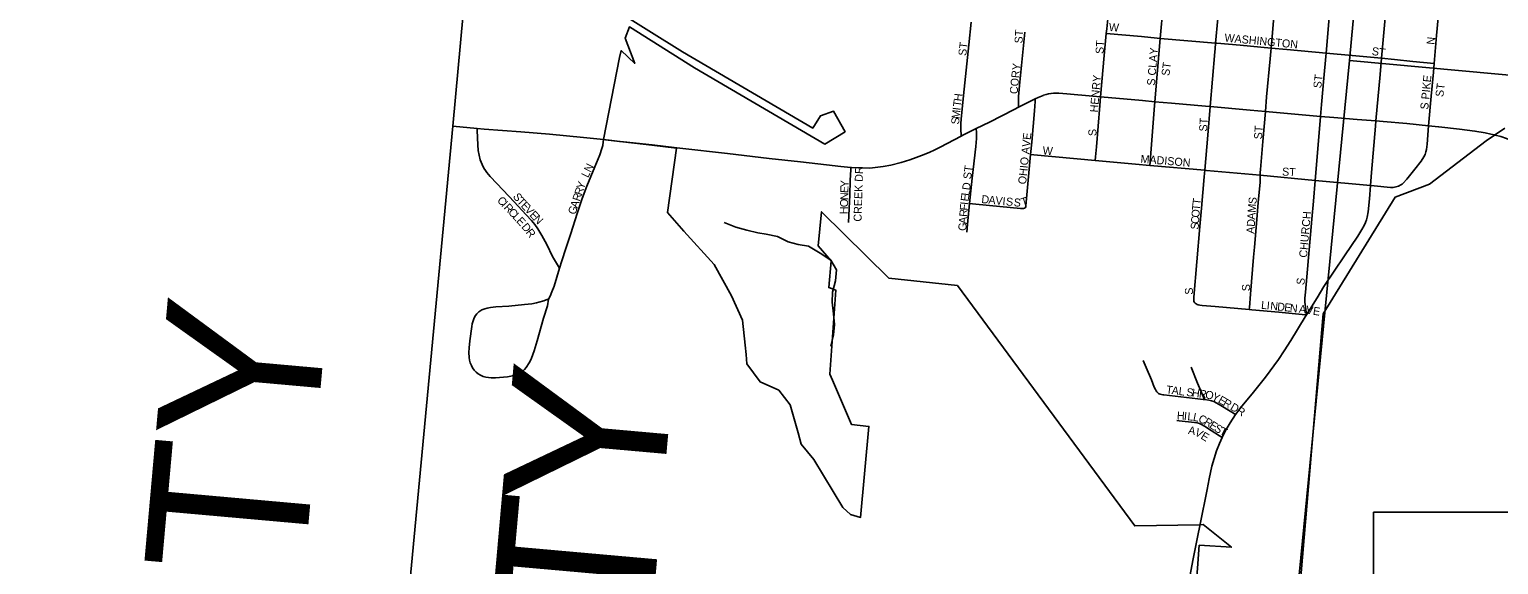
# Model space of a CAD drawing. Extents: x 0 to 680, y 0 to 440.
# Drawn here: x 139.45 to 166.66, y 322.85 to 332.75 of the extents above; entities that cross this region are included whole.
import ezdxf

# ---------------------------------------------------------------- set-up
doc = ezdxf.new("R2010")
doc.units = 0
for name, color, linetype in [('GM_X_Adjacent_County', 7, 'Continuous'), ('GM_X_Adjacent_County_Text', 7, 'Continuous'), ('GM_X_City_Street', 7, 'Continuous'), ('GM_X_City_Street_Text', 7, 'Continuous'), ('GM_X_Corporation', 7, 'Continuous'), ('GM_X_County', 7, 'Continuous'), ('GM_X_Minor_River', 7, 'Continuous'), ('GM_X_Section', 7, 'Continuous'), ('GM_X_State_Route', 7, 'Continuous'), ('GM_X_Township', 7, 'Continuous'), ('GM_X_Township_Subdivision', 7, 'Continuous'), ('GM_X_Township_Subdivision_Text', 7, 'Continuous'), ('SH_Text', 7, 'Continuous')]:
    doc.layers.add(name, color=color, linetype=linetype)

msp = doc.modelspace()

# ---------------------------------------------------------------- linework, layer by layer
at = {"layer": 'GM_X_Adjacent_County'}
for points in [[(151.31, 375.644), (150.328, 365.009), (148.945, 349.485), (148.932, 349.041), (148.935, 348.995), (148.935, 348.898), (148.924, 348.705), (148.903, 348.43), (148.902, 348.416), (148.842, 347.74), (148.803, 347.305), (148.741, 346.58), (148.687, 345.952), (148.628, 345.226), (148.582, 344.673), (148.578, 344.598), (148.57, 344.526), (148.436, 343.169), (148.245, 341.287), (147.293, 330.96), (144.577, 302.142)], [(144.577, 302.142), (147.293, 330.96), (148.245, 341.287), (148.436, 343.169), (148.57, 344.526), (148.578, 344.598), (148.582, 344.673), (148.628, 345.226), (148.687, 345.952), (148.741, 346.58), (148.803, 347.305), (148.842, 347.74), (148.902, 348.416), (148.903, 348.43), (148.924, 348.705), (148.935, 348.898), (148.935, 348.995), (148.932, 349.041), (148.945, 349.485), (150.328, 365.009), (151.31, 375.644)], [(144.577, 302.142), (147.293, 330.96), (148.245, 341.287), (148.436, 343.169), (148.57, 344.526), (148.578, 344.598), (148.582, 344.673), (148.628, 345.226), (148.687, 345.952), (148.741, 346.58), (148.803, 347.305), (148.842, 347.74), (148.902, 348.416), (148.903, 348.43), (148.924, 348.705), (148.935, 348.898), (148.935, 348.995), (148.932, 349.041), (148.945, 349.485), (150.328, 365.009), (151.31, 375.644)]]:
    msp.add_lwpolyline(points, dxfattribs=at)
at = {"layer": 'GM_X_City_Street'}
for points in [[(160.393, 332.585), (160.399, 332.652), (160.44, 333.116), (160.492, 333.673), (160.5, 333.758)], [(161.417, 332.496), (161.46, 332.953), (161.488, 333.242), (161.527, 333.667)], [(162.444, 332.406), (162.508, 333.125), (162.549, 333.575)], [(163.464, 332.313), (163.515, 332.897), (163.568, 333.481)], [(165.465, 332.121), (165.511, 332.639), (165.568, 333.297)], [(159.394, 332.675), (159.404, 332.762), (159.42, 332.946), (159.431, 333.025)], [(156.705, 330.774), (156.702, 330.92), (156.7, 331.015), (156.711, 331.16), (156.763, 331.642), (156.85, 332.463), (156.89, 332.883)], [(157.767, 331.313), (157.768, 331.352), (157.771, 331.511), (157.787, 331.715), (157.885, 332.698)], [(159.285, 331.503), (159.31, 331.78), (159.355, 332.266), (159.394, 332.675)], [(159.394, 332.675), (160.044, 332.616), (160.334, 332.591), (160.393, 332.585)], [(160.291, 331.412), (160.393, 332.585)], [(160.393, 332.585), (161.417, 332.496)], [(161.318, 331.322), (161.403, 332.334), (161.408, 332.392), (161.417, 332.496)], [(161.417, 332.496), (161.443, 332.494), (161.874, 332.456), (162.444, 332.406)], [(162.339, 331.231), (162.362, 331.502), (162.426, 332.204), (162.438, 332.343), (162.444, 332.406)], [(162.444, 332.406), (162.74, 332.379), (163.464, 332.313)], [(163.361, 331.141), (163.38, 331.364), (163.422, 331.85), (163.458, 332.252), (163.464, 332.313)], [(163.464, 332.313), (163.946, 332.27), (164.493, 332.218)], [(164.493, 332.218), (164.732, 332.193), (165.072, 332.158), (165.465, 332.121)], [(165.359, 330.968), (165.408, 331.515), (165.451, 331.96), (165.465, 332.121)], [(157.991, 330.433), (158.013, 330.667), (158.066, 331.243), (158.075, 331.414), (158.078, 331.466)], [(159.189, 330.326), (159.195, 330.391), (159.211, 330.576), (159.271, 331.345), (159.285, 331.503)], [(160.199, 330.234), (160.204, 330.3), (160.286, 331.344), (160.291, 331.412)], [(161.216, 330.145), (161.274, 330.796), (161.318, 331.322)], [(162.245, 330.052), (162.246, 330.103), (162.249, 330.159), (162.291, 330.676), (162.339, 331.231)], [(163.261, 329.956), (163.296, 330.394), (163.361, 331.141)], [(156.863, 329.529), (156.91, 329.996), (156.976, 330.581), (156.991, 330.732), (156.988, 330.844), (156.986, 330.915)], [(164.892, 329.906), (164.956, 329.977), (165.108, 330.163), (165.224, 330.315), (165.276, 330.395), (165.297, 330.438), (165.312, 330.484), (165.323, 330.53), (165.336, 330.625), (165.359, 330.968)], [(157.877, 329.442), (157.891, 329.452), (157.901, 329.47), (157.904, 329.488), (157.991, 330.433)], [(157.991, 330.433), (158.052, 330.428), (159.189, 330.326)], [(159.189, 330.326), (159.593, 330.29), (159.932, 330.258), (160.199, 330.234)], [(154.617, 329.177), (154.632, 329.436), (154.642, 329.683), (154.651, 329.952), (154.662, 330.157), (154.665, 330.198)], [(160.199, 330.234), (161.216, 330.145)], [(161.028, 327.695), (161.021, 327.707), (161.016, 327.721), (161.013, 327.75), (161.013, 327.797), (161.126, 329.103), (161.156, 329.441), (161.205, 330.022), (161.216, 330.145)], [(161.216, 330.145), (161.249, 330.143), (162.245, 330.052)], [(162.041, 327.566), (162.044, 327.605), (162.064, 327.852), (162.121, 328.534), (162.139, 328.724), (162.175, 329.16), (162.205, 329.549), (162.241, 329.927), (162.245, 329.982), (162.245, 330.052)], [(162.245, 330.052), (163.261, 329.956)], [(163.103, 327.469), (163.075, 327.66), (163.072, 327.703), (163.072, 327.777), (163.08, 327.888), (163.176, 328.954), (163.201, 329.238), (163.23, 329.572), (163.261, 329.956)], [(163.261, 329.956), (164.287, 329.861)], [(164.287, 329.861), (164.356, 329.855), (164.659, 329.828), (164.709, 329.828), (164.757, 329.835), (164.804, 329.851), (164.847, 329.873), (164.872, 329.889), (164.892, 329.906)], [(156.811, 329.001), (156.832, 329.211), (156.863, 329.529)], [(156.863, 329.529), (156.914, 329.524), (157.234, 329.49), (157.805, 329.438), (157.822, 329.437), (157.845, 329.435), (157.861, 329.436), (157.877, 329.442)], [(161.028, 327.695), (161.04, 327.683), (161.055, 327.673), (161.074, 327.663), (161.098, 327.655), (161.123, 327.65), (161.167, 327.644), (161.408, 327.621), (162.041, 327.566)], [(162.041, 327.566), (162.089, 327.562), (162.589, 327.517), (163.018, 327.477), (163.103, 327.469)], [(160.076, 326.627), (160.135, 326.493), (160.228, 326.267), (160.282, 326.13), (160.304, 326.086), (160.319, 326.062), (160.331, 326.046), (160.35, 326.025), (160.362, 326.016), (160.375, 326.008), (160.393, 326.001), (160.413, 325.996), (160.438, 325.99), (160.461, 325.988), (161.091, 325.917), (161.188, 325.904), (161.213, 325.901)], [(161.213, 325.901), (161.194, 325.946), (161.084, 326.208), (160.963, 326.504)], [(161.213, 325.901), (161.294, 325.891), (161.344, 325.88), (161.388, 325.864), (161.485, 325.809), (161.72, 325.666), (161.788, 325.625)], [(160.697, 325.513), (160.745, 325.506), (161.03, 325.48), (161.079, 325.473), (161.12, 325.461), (161.155, 325.443), (161.211, 325.409), (161.333, 325.331), (161.488, 325.233), (161.538, 325.201)]]:
    msp.add_lwpolyline(points, dxfattribs=at)
at = {"layer": 'GM_X_Corporation'}
for points in [[(160.877, 319.979), (161.114, 323.208), (161.712, 323.169), (161.186, 323.589), (161.121, 323.586), (159.921, 323.564), (156.638, 328.01), (155.368, 328.146), (154.12, 329.376), (154.061, 328.745), (154.296, 328.469), (154.253, 327.975), (154.384, 327.928), (154.274, 326.369), (154.321, 326.26), (154.675, 325.441), (154.999, 325.406), (154.845, 323.723), (154.66, 323.777), (154.515, 323.904), (153.975, 324.793), (153.743, 325.079), (153.685, 325.284), (153.538, 325.806), (153.329, 326.076), (152.982, 326.23), (152.737, 326.565), (152.73, 326.651), (152.722, 326.737), (152.707, 326.91), (152.657, 327.368), (152.451, 327.821), (152.132, 328.402), (151.571, 329.02), (151.267, 329.365), (151.435, 330.556), (150.975, 330.609), (150.444, 330.672), (150.085, 330.712), (150.38, 332.228), (150.412, 332.357), (150.662, 332.122), (150.487, 332.586), (150.562, 332.796), (151.769, 332.041), (154.183, 330.63), (154.556, 330.857), (154.341, 331.238), (154.103, 331.153), (153.957, 330.924), (151.545, 332.334), (150.251, 333.143)], [(166.772, 330.926), (166.428, 330.687), (165.381, 329.887), (164.74, 329.649), (163.409, 327.489), (162.944, 322.046)]]:
    msp.add_lwpolyline(points, dxfattribs=at)
at = {"layer": 'GM_X_County'}
msp.add_lwpolyline([(151.31, 375.644), (150.328, 365.009), (148.945, 349.485), (148.932, 349.041), (148.935, 348.995), (148.935, 348.898), (148.924, 348.705), (148.903, 348.43), (148.902, 348.416), (148.842, 347.74), (148.803, 347.305), (148.741, 346.58), (148.687, 345.952), (148.628, 345.226), (148.582, 344.673), (148.578, 344.598), (148.57, 344.526), (148.436, 343.169), (148.245, 341.287), (147.293, 330.96), (144.577, 302.142)], dxfattribs=at)
at = {"layer": 'GM_X_Minor_River'}
msp.add_lwpolyline([(152.32, 329.178), (152.536, 329.093), (152.737, 329.037), (152.939, 328.987), (153.098, 328.961), (153.306, 328.917), (153.5, 328.819), (153.69, 328.769), (153.879, 328.737), (154.097, 328.609), (154.291, 328.482), (154.396, 328.302), (154.381, 328.1), (154.325, 327.886), (154.317, 327.702), (154.344, 327.488), (154.359, 327.291), (154.345, 327.101), (154.295, 326.891)], dxfattribs=at)
at = {"layer": 'GM_X_Section'}
msp.add_lwpolyline([(165.367, 348.048), (181.181, 346.635), (179.642, 330.734), (163.9, 332.175)], close=True, dxfattribs=at)
msp.add_lwpolyline([(164.339, 316.194), (162.351, 316.357), (163.9, 332.175), (179.642, 330.734), (178.918, 323.822)], dxfattribs=at)
at = {"layer": 'GM_X_State_Route'}
for points in [[(164.493, 332.218), (164.525, 332.628), (164.596, 333.386)], [(164.386, 331.057), (164.466, 331.919), (164.493, 332.218)], [(151.498, 330.554), (152.381, 330.452), (153.153, 330.365), (153.731, 330.298), (154.211, 330.245), (154.48, 330.214), (154.665, 330.198), (154.674, 330.197), (154.87, 330.187), (155.016, 330.186), (155.114, 330.193), (155.26, 330.212), (155.404, 330.24), (155.596, 330.288), (155.755, 330.339), (155.871, 330.38), (155.972, 330.416), (156.111, 330.473), (156.216, 330.522), (156.32, 330.571), (156.705, 330.774), (156.751, 330.799), (156.986, 330.915), (157.231, 331.036), (157.686, 331.271), (157.767, 331.313), (157.951, 331.407), (158.078, 331.466), (158.133, 331.492), (158.223, 331.528)], [(158.223, 331.528), (158.229, 331.531), (158.279, 331.546), (158.325, 331.557), (158.372, 331.565), (158.419, 331.569), (158.516, 331.568), (158.66, 331.559), (159.145, 331.515), (159.285, 331.503), (160.067, 331.432), (160.291, 331.412), (160.601, 331.384), (161.232, 331.329), (161.318, 331.322), (162.057, 331.255), (162.339, 331.231), (163.361, 331.141), (163.61, 331.119), (164.042, 331.085), (164.386, 331.057), (164.52, 331.048), (164.956, 331.008), (165.359, 330.968), (165.545, 330.947)], [(147.293, 330.96), (147.742, 330.919), (147.872, 330.907), (148.55, 330.853), (149.083, 330.81), (149.711, 330.752), (150.085, 330.712)], [(164.287, 329.861), (164.306, 330.102), (164.379, 330.963), (164.386, 331.057)], [(165.545, 330.947), (165.554, 330.946), (165.935, 330.907), (166.219, 330.869), (166.407, 330.837), (166.514, 330.815), (166.582, 330.798)], [(150.085, 330.712), (150.123, 330.708), (150.38, 330.679)], [(150.38, 330.679), (150.453, 330.671), (150.984, 330.614), (151.444, 330.56), (151.498, 330.554)], [(166.582, 330.798), (166.587, 330.797), (166.597, 330.794), (166.697, 330.767), (166.803, 330.73), (166.894, 330.697), (166.924, 330.684)], [(163.103, 327.469), (163.299, 327.787), (163.423, 327.996), (163.803, 328.562), (164.049, 328.922), (164.128, 329.048), (164.17, 329.123), (164.196, 329.18), (164.212, 329.228), (164.224, 329.276), (164.241, 329.373), (164.268, 329.616), (164.287, 329.861)], [(162.118, 326.042), (162.342, 326.318), (162.582, 326.645), (162.688, 326.802), (162.814, 326.995), (163.079, 327.43), (163.103, 327.469)], [(161.259, 324.241), (161.298, 324.436), (161.35, 324.673), (161.389, 324.814), (161.434, 324.952), (161.487, 325.087), (161.538, 325.201), (161.546, 325.219), (161.613, 325.348), (161.687, 325.474), (161.788, 325.625), (161.794, 325.635), (161.882, 325.751), (162.118, 326.042)], [(161.132, 323.595), (161.259, 324.241)], [(160.643, 321.058), (161.005, 322.954), (161.102, 323.452), (161.131, 323.59), (161.132, 323.595)]]:
    msp.add_lwpolyline(points, dxfattribs=at)
at = {"layer": 'GM_X_Township'}
msp.add_lwpolyline([(166.876, 347.842), (165.555, 347.962), (150.03, 349.395), (148.945, 349.485), (148.932, 349.041), (148.935, 348.995), (148.935, 348.898), (148.924, 348.705), (148.903, 348.43), (148.902, 348.416), (148.842, 347.74), (148.803, 347.305), (148.741, 346.58), (148.687, 345.952), (148.628, 345.226), (148.582, 344.673), (148.578, 344.598), (148.57, 344.526), (148.436, 343.169), (148.245, 341.287), (147.293, 330.96), (144.577, 302.142)], dxfattribs=at)
at = {"layer": 'GM_X_Township_Subdivision'}
for points in [[(149.266, 328.331), (149.141, 328.551), (149.034, 328.769), (148.942, 328.939), (148.867, 329.063), (148.811, 329.141), (148.749, 329.214), (148.65, 329.319), (148.426, 329.561), (148.224, 329.775), (147.986, 330.027), (147.923, 330.103), (147.895, 330.143), (147.87, 330.186), (147.835, 330.252), (147.801, 330.337), (147.78, 330.423), (147.765, 330.507), (147.753, 330.615), (147.748, 330.745), (147.744, 330.887), (147.742, 330.919)], [(150.085, 330.712), (150.079, 330.673), (150.068, 330.604), (150.055, 330.55), (150.014, 330.432), (149.921, 330.207), (149.846, 330.028), (149.772, 329.849), (149.691, 329.621), (149.598, 329.345), (149.478, 328.975), (149.387, 328.698), (149.31, 328.468), (149.266, 328.331)], [(149.266, 328.331), (149.167, 328.001), (149.127, 327.894), (149.093, 327.815), (149.067, 327.762), (149.043, 327.637), (148.973, 327.406), (148.856, 326.989), (148.798, 326.804), (148.75, 326.667), (148.73, 326.622), (148.706, 326.579), (148.651, 326.498), (148.619, 326.46), (148.584, 326.424), (148.544, 326.394), (148.499, 326.371), (148.454, 326.357), (148.398, 326.342), (148.303, 326.323), (148.082, 326.302), (148.004, 326.306), (147.954, 326.31), (147.904, 326.317), (147.855, 326.331), (147.808, 326.352), (147.765, 326.379), (147.726, 326.412), (147.691, 326.449), (147.66, 326.49), (147.636, 326.535), (147.617, 326.582), (147.604, 326.631), (147.598, 326.682), (147.592, 326.775), (147.597, 326.859), (147.61, 326.989), (147.642, 327.253), (147.651, 327.301), (147.661, 327.343), (147.686, 327.414), (147.712, 327.455), (147.739, 327.491), (147.775, 327.527), (147.828, 327.56), (147.883, 327.582), (147.928, 327.596), (147.991, 327.608), (148.087, 327.615), (148.33, 327.63), (148.618, 327.659), (148.755, 327.676), (148.842, 327.689), (148.888, 327.702), (148.976, 327.728), (149.052, 327.757)]]:
    msp.add_lwpolyline(points, dxfattribs=at)
at = {"layer": 'SH_Text'}
msp.add_lwpolyline([(164.339, 323.822), (216.564, 323.822), (216.564, 306.809), (164.339, 306.809)], close=True, dxfattribs=at)

# ---------------------------------------------------------------- texts
at = {"layer": 'GM_X_Adjacent_County_Text'}
for s, height, rotation, p in [('MIAMI COUNTY', 2.96462, 84.9041, (142.376, 298.442)), ('Y', 2.965, 84.9223, (151.148, 323.764)), ('T', 2.965, 84.9223, (150.952, 321.559))]:
    msp.add_text(s, height=height, rotation=rotation, dxfattribs=at).set_placement(p)
at = {"layer": 'GM_X_City_Street_Text'}
for s, height, rotation, p in [('ST', 0.1482, 86.4194, (157.841, 332.487)), ('W', 0.148, 355.6039, (159.437, 332.722)), ('ST', 0.1482, 82.8716, (156.798, 332.254)), ('ST', 0.1482, 86.4194, (159.341, 332.292)), ('WASHINGTON', 0.1482, 354.5272, (161.577, 332.526)), ('N', 0.148, 84.2937, (165.472, 332.462)), ('S CLAY', 0.1482, 85.3312, (160.294, 331.705)), ('ST', 0.1482, 352.4101, (164.304, 332.278)), ('CORY', 0.1482, 84.2926, (157.75, 331.548)), ('ST', 0.1482, 82.8783, (160.56, 331.884)), ('HENRY', 0.1482, 85.0733, (159.237, 331.21)), ('ST', 0.1482, 82.8733, (163.372, 331.654)), ('S PIKE', 0.1482, 84.56, (165.355, 331.262)), ('ST', 0.1482, 83.2931, (165.634, 331.494)), ('T', 0.148, 82.6446, (156.7, 331.31)), ('H', 0.148, 82.6473, (156.714, 331.414)), ('S', 0.148, 85.5154, (156.667, 330.988)), ('M', 0.148, 83.9323, (156.676, 331.091)), ('I', 0.148, 82.7448, (156.692, 331.245)), ('ST', 0.1482, 86.4262, (161.259, 330.857)), ('S', 0.148, 90, (159.211, 330.777)), ('ST', 0.1482, 86.4254, (162.276, 330.713)), ('OHIO AVE', 0.1482, 84.0349, (157.907, 329.879)), ('W', 0.148, 355.5872, (158.211, 330.439)), ('MADISON', 0.1482, 355.4256, (160.024, 330.283)), ('CREEK DR', 0.1482, 88.316, (154.861, 329.192)), ('ST', 0.1482, 82.8716, (156.889, 329.972)), ('ST', 0.1482, 356.4254, (162.645, 330.048)), ('E', 0.148, 88.5652, (154.616, 329.721)), ('Y', 0.148, 88.2292, (154.619, 329.825)), ('L', 0.148, 82.4108, (156.855, 329.665)), ('D', 0.148, 82.4032, (156.869, 329.769)), ('O', 0.148, 88.5684, (154.61, 329.46)), ('N', 0.148, 88.5741, (154.613, 329.59)), ('F', 0.148, 85.3362, (156.827, 329.395)), ('I', 0.148, 83.9544, (156.835, 329.498)), ('E', 0.148, 82.6852, (156.842, 329.562)), ('D', 0.148, 354.4395, (157.076, 329.539)), ('A', 0.148, 354.462, (157.206, 329.527)), ('V', 0.148, 354.4395, (157.336, 329.514)), ('I', 0.148, 354.4395, (157.466, 329.501)), ('S', 0.148, 354.4602, (157.531, 329.495)), ('S', 0.148, 354.4457, (157.674, 329.481)), ('T', 0.148, 17.2102, (157.841, 329.478)), ('T', 0.148, 84.5014, (161.125, 329.394)), ('T', 0.148, 82.7394, (161.135, 329.497)), ('M', 0.148, 86.0805, (162.159, 329.356)), ('S', 0.148, 84.0746, (162.17, 329.511)), ('H', 0.148, 88.5794, (154.606, 329.329)), ('A', 0.148, 85.5845, (156.808, 329.148)), ('R', 0.148, 85.5752, (156.818, 329.278)), ('C', 0.148, 86.2721, (161.109, 329.148)), ('O', 0.148, 86.2773, (161.117, 329.265)), ('D', 0.148, 86.1532, (162.142, 329.096)), ('A', 0.148, 86.1702, (162.15, 329.226)), ('CHURCH', 0.1482, 85.0736, (163.111, 328.523)), ('G', 0.148, 85.5703, (156.798, 329.018)), ('S', 0.148, 86.2686, (161.102, 329.044)), ('A', 0.148, 86.1619, (162.133, 328.966)), ('S', 0.148, 82.8649, (163.059, 328.015)), ('S', 0.148, 90, (160.998, 327.842)), ('S', 0.148, 90, (162.055, 327.907)), ('L', 0.148, 354.1712, (162.255, 327.583)), ('I', 0.148, 354.1815, (162.359, 327.572)), ('N', 0.148, 354.1763, (162.424, 327.565)), ('D', 0.148, 354.1804, (162.553, 327.552)), ('E', 0.148, 354.1803, (162.683, 327.539)), ('N', 0.148, 354.1804, (162.787, 327.528)), ('A', 0.148, 352.7015, (162.955, 327.511)), ('V', 0.148, 351.0012, (163.083, 327.495)), ('E', 0.148, 350.9194, (163.212, 327.474)), ('T', 0.148, 352.8784, (160.494, 326.017)), ('A', 0.148, 352.8758, (160.598, 326.004)), ('L', 0.148, 352.8795, (160.727, 325.988)), ('S', 0.148, 352.8784, (160.87, 325.97)), ('H', 0.148, 352.8758, (160.973, 325.957)), ('R', 0.148, 352.8825, (161.103, 325.941)), ('O', 0.148, 350.049, (161.217, 325.927)), ('Y', 0.148, 334.3196, (161.336, 325.908)), ('E', 0.148, 329.9264, (161.451, 325.853)), ('H', 0.148, 356.3909, (160.697, 325.535)), ('I', 0.148, 354.9223, (160.827, 325.527)), ('R', 0.148, 329.8816, (161.541, 325.8)), ('D', 0.148, 329.8647, (161.676, 325.722)), ('R', 0.148, 329.865, (161.789, 325.656)), ('A', 0.148, 349.138, (160.901, 325.269)), ('L', 0.148, 354.5001, (160.891, 325.521)), ('L', 0.148, 348.6686, (160.991, 325.512)), ('C', 0.148, 337.7883, (161.086, 325.493)), ('R', 0.148, 328.2096, (161.189, 325.452)), ('E', 0.148, 327.5225, (161.289, 325.39)), ('S', 0.148, 327.9931, (161.378, 325.333)), ('T', 0.148, 332.599, (161.478, 325.272)), ('V', 0.148, 331.5971, (161.018, 325.249)), ('E', 0.148, 328.4552, (161.13, 325.188))]:
    msp.add_text(s, height=height, rotation=rotation, dxfattribs=at).set_placement(p)
at = {"layer": 'GM_X_Township_Subdivision_Text'}
for s, height, rotation, p in [('LN', 0.1482, 63.4349, (149.796, 329.994)), ('R', 0.148, 71.4882, (149.68, 329.67)), ('Y', 0.148, 70.452, (149.717, 329.781)), ('C', 0.148, 313.0162, (148.103, 329.578)), ('I', 0.148, 313.0332, (148.183, 329.492)), ('R', 0.148, 313.0251, (148.227, 329.445)), ('S', 0.148, 306.4272, (148.397, 329.656)), ('T', 0.148, 312.5379, (148.47, 329.559)), ('E', 0.148, 313.3042, (148.542, 329.48)), ('V', 0.148, 313.3113, (148.614, 329.404)), ('A', 0.148, 71.4959, (149.601, 329.435)), ('R', 0.148, 71.4882, (149.642, 329.559)), ('C', 0.148, 313.0162, (148.307, 329.359)), ('L', 0.148, 313.0004, (148.387, 329.273)), ('E', 0.148, 312.5944, (148.458, 329.197)), ('E', 0.148, 313.3325, (148.703, 329.309)), ('N', 0.148, 313.3228, (148.775, 329.233)), ('G', 0.148, 71.4959, (149.56, 329.312)), ('D', 0.148, 310.0798, (148.554, 329.092)), ('R', 0.148, 307.1177, (148.636, 328.994))]:
    msp.add_text(s, height=height, rotation=rotation, dxfattribs=at).set_placement(p)

doc.saveas('drawing.dxf')
